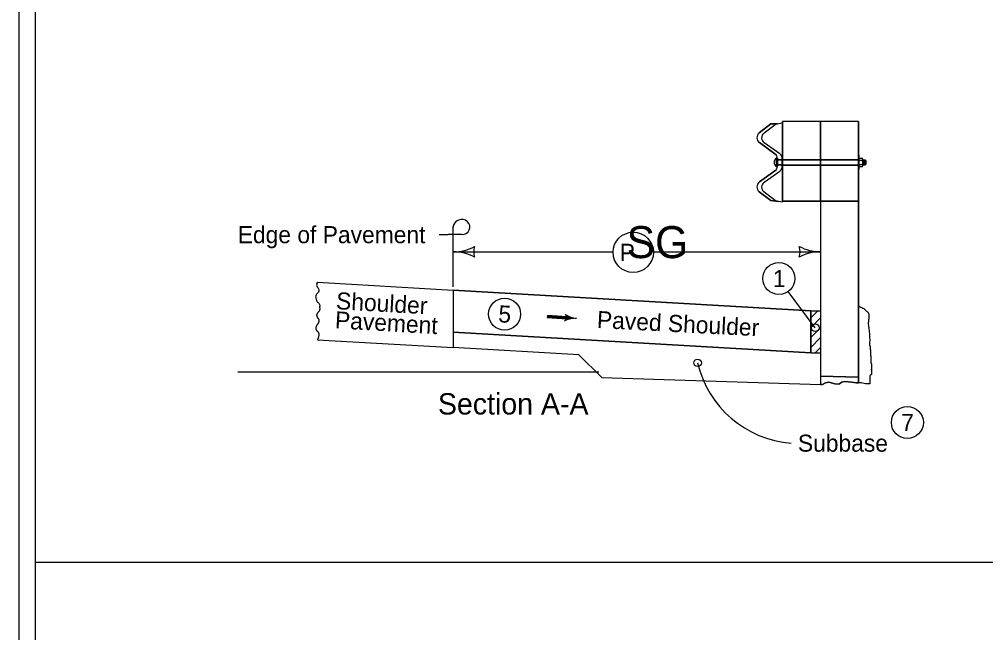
# Model space of a CAD drawing. Extents: x 9538 to 81668, y 7600 to 11751.
# Drawn here: x 17333 to 18239, y 8774 to 9349 of the extents above; entities that cross this region are included whole.
import ezdxf

# ---------------------------------------------------------------- set-up
doc = ezdxf.new("R2010")
doc.units = 0
for name, color, linetype in [('Default', 7, 'Continuous'), ('DsnShtMinorGrid13', 7, 'Continuous'), ('DsnShtMinorGrid14', 7, 'Continuous'), ('dsnStdCells', 7, 'Continuous'), ('dsnStdDimension', 7, 'Continuous'), ('dsnStdNameDate', 7, 'Continuous'), ('dsnStdNote', 7, 'Continuous'), ('dsnStdShading', 7, 'Continuous'), ('dsnStdTable', 7, 'Continuous')]:
    doc.layers.add(name, color=color, linetype=linetype)

msp = doc.modelspace()

# ---------------------------------------------------------------- linework, layer by layer
at = {"layer": 'Default'}
msp.add_lwpolyline([(17332.53, 9944.02), (20467.54, 9944.02), (20467.54, 7924.02), (17332.53, 7924.02)], close=True, dxfattribs=at)
at = {"layer": 'DsnShtMinorGrid13'}
for centre, radius in [((18044.8, 9106.23), 15), ((17787.59, 9072.86), 15), ((18078.92, 9060.11), 3.58), ((18165.24, 8971.18), 15)]:
    msp.add_circle(centre, radius, dxfattribs=at)
at = {"layer": 'DsnShtMinorGrid14'}
msp.add_circle((17968.61, 9027.15), 3.54, dxfattribs=at)
at = {"layer": 'dsnStdCells'}
for p, q in [((18026.57, 9233.67), (18041.08, 9223.26)), ((18041.08, 9207.18), (18026.57, 9196.77))]:
    msp.add_line(p, q, dxfattribs=at)
for points in [[(18083.86, 9217.88), (18083.86, 9253.55), (18048.31, 9253.55), (18048.31, 9217.88), (18048.31, 9217.88), (18083.86, 9217.88)], [(18119.41, 9217.88), (18119.41, 9221.88), (18119.41, 9253.55), (18083.86, 9253.55), (18083.86, 9217.88), (18119.41, 9217.88)], [(18030.82, 9242.57), (18030.8, 9242.56), (18041.58, 9250.97), (18043.47, 9251.3), (18037.14, 9251.19), (18026.37, 9242.79)], [(18045.52, 9223.04), (18045.55, 9223.02), (18030.98, 9233.48), (18031.01, 9233.45)], [(18043.47, 9218.63), (18043.47, 9217.55), (18047.92, 9217.55), (18047.92, 9218.41), (18047.92, 9218.41)], [(18048.31, 9217.55), (18048.31, 9212.88), (18048.32, 9212.88), (18083.86, 9212.88), (18083.86, 9217.55), (18048.31, 9217.55), (18048.31, 9217.55)], [(18119.41, 9212.88), (18119.41, 9217.55), (18083.86, 9217.55), (18083.86, 9212.88), (18119.41, 9212.88)], [(18031.01, 9196.55), (18030.98, 9196.53), (18045.55, 9206.99), (18045.52, 9206.96)], [(18047.92, 9211.6), (18047.92, 9211.6), (18047.92, 9212.88), (18043.47, 9212.88), (18043.47, 9211.82), (18043.47, 9212.88), (18043.47, 9212.88), (18043.47, 9211.82)], [(18048.31, 9212.55), (18048.31, 9178.9), (18083.86, 9178.9), (18083.86, 9212.55), (18048.31, 9212.55)], [(18119.41, 9178.9), (18119.41, 9208.55), (18119.41, 9212.55), (18083.86, 9212.55), (18083.86, 9178.9), (18119.41, 9178.9)], [(18026.37, 9187.65), (18037.14, 9179.25), (18044.24, 9178.56), (18041.58, 9179.03), (18030.8, 9187.44), (18030.82, 9187.43)], [(18119.41, 9013.57), (18119.41, 9178.9), (18083.86, 9178.9), (18083.86, 9075.94), (18083.86, 9069.25), (18083.86, 9069.25), (18083.86, 9069.25), (18083.86, 9060.02), (18083.86, 9060.02), (18083.86, 9060.02), (18083.86, 9050.88), (18083.86, 9050.88), (18083.86, 9050.88), (18083.86, 9043.95), (18083.86, 9014.73), (18119.41, 9013.57)], [(18119.41, 9013.57), (18083.86, 9014.73), (18083.86, 9006.67), (18085.67, 9006.92), (18088.43, 9008.51), (18091.71, 9009.04), (18097.33, 9007.45), (18101.04, 9007.24), (18103.69, 9009.04), (18106.76, 9009.68), (18113.02, 9008.94), (18117.26, 9008.51), (18119.41, 9008.51), (18119.41, 9013.57)]]:
    msp.add_lwpolyline(points, dxfattribs=at)
msp.add_lwpolyline([(18047.92, 9217.55), (18043.47, 9217.55), (18043.47, 9214.09), (18043.47, 9215.22), (18043.47, 9212.88), (18047.92, 9212.88)], close=True, dxfattribs=at)
for centre, start, end in [((18029.85, 9238.31), 127.75002, 234.69086), ((18034.29, 9238.09), 127.75002, 234.69086), ((18037.8, 9218.63), 0, 54.69099), ((18042.24, 9218.41), 0, 54.69099), ((18037.8, 9211.82), 305.30901, 0), ((18042.24, 9211.6), 305.30901, 0), ((18029.85, 9192.14), 125.30914, 232.24998), ((18034.29, 9191.92), 125.30914, 232.24998)]:
    msp.add_arc(centre, 5.68, start, end, dxfattribs=at)
at = {"layer": 'dsnStdDimension'}
for p, q in [((17739.47, 9131.19), (17889.3, 9131.19)), ((17927.15, 9131.34), (18083.86, 9131.34))]:
    msp.add_line(p, q, dxfattribs=at)
msp.add_circle((17908.23, 9130.78), 18.93, dxfattribs=at)
for centre, radius, start, end in [((17739.47, 9173.69), 42.5, 270, 298.07249), ((17775.11, 9131.19), 16.42, 162.26665, 197.73335), ((18048.22, 9131.34), 16.42, 342.26665, 17.73335), ((18083.86, 9173.84), 42.5, 241.92751, 270), ((17739.47, 9088.69), 42.5, 61.92751, 90), ((18083.86, 9088.84), 42.5, 90, 118.07249), ((18063.84, 9049.27), 97.76, 193.07698, 265.55799)]:
    msp.add_arc(centre, radius, start, end, dxfattribs=at)
at = {"layer": 'dsnStdNameDate'}
for p, q in [((18078.92, 9060.11), (18053.54, 9094.04)), ((19503.11, 8840.02), (17347.53, 8840.02))]:
    msp.add_line(p, q, dxfattribs=at)
at = {"layer": 'dsnStdNote'}
for p, q in [((17739.47, 9134.51), (17739.47, 9155.37)), ((17726.1, 9147.35), (17734.78, 9147.35)), ((17747.28, 9147.35), (17734.78, 9147.35)), ((17739.47, 9098.57), (17739.47, 9134.51)), ((17845.85, 9069.47), (17827.65, 9070.52)), ((17845.75, 9068.53), (17845.75, 9068.53)), ((17845.87, 9070.47), (17845.87, 9070.47))]:
    msp.add_line(p, q, dxfattribs=at)
for points in [[(17845.88, 9070.41), (17827.71, 9071.46), (17827.58, 9069.58), (17845.75, 9068.53), (17845.8, 9070.14), (17827.93, 9071.23), (17827.88, 9069.74), (17845.37, 9068.79), (17845.49, 9069.91), (17828.17, 9070.97), (17828.14, 9069.97), (17845.15, 9068.99), (17845.25, 9069.69), (17828.36, 9070.75), (17828.34, 9070.19), (17844.94, 9069.25)], [(17845.48, 9071.66), (17846.17, 9070.5), (17846.15, 9068.85), (17845.39, 9067.45), (17848.14, 9068.32), (17851.34, 9068.97), (17852.24, 9069.1), (17849.99, 9069.65), (17846.77, 9070.88), (17845.82, 9071.41), (17845.95, 9067.9), (17850.89, 9069.12), (17846.25, 9070.7), (17846.27, 9068.28), (17849.67, 9069.21), (17846.67, 9070.07), (17846.43, 9068.69), (17848.59, 9069.19), (17847.01, 9069.7), (17846.87, 9069.04), (17847.66, 9069.2)]]:
    msp.add_lwpolyline(points, dxfattribs=at)
for centre, major_axis, start_param, end_param in [((17747.28, 9154.49), (-7.81, 0), 1.570796, 6.283185), ((17842.08, 9069.68), (3.88, 0), 5.202895, 7.237436), ((17857.15, 9089.11), (-22.17, 0), 0.954258, 1.478381), ((17854.36, 9048.69), (22.17, 0), 1.537172, 2.061295)]:
    msp.add_ellipse(centre, major_axis=major_axis, ratio=0.913811, start_param=start_param, end_param=end_param, dxfattribs=at)
at = {"layer": 'dsnStdShading'}
msp.add_line((17347.53, 9929.02), (17347.53, 8319.02), dxfattribs=at)
at = {"layer": 'dsnStdTable'}
for p, q in [((18041.58, 9250.97), (18047.92, 9252.09)), ((18119.41, 9253.55), (18048.31, 9253.55)), ((18048.31, 9178.9), (18048.31, 9253.55)), ((18083.86, 9178.9), (18083.86, 9253.55)), ((18119.41, 9253.55), (18119.41, 9008.51)), ((18026.37, 9242.79), (18037.14, 9251.19)), ((18030.8, 9242.56), (18041.58, 9250.97)), ((18037.14, 9251.19), (18043.47, 9251.3)), ((18041.08, 9223.26), (18026.57, 9233.67)), ((18045.55, 9223.02), (18030.98, 9233.48)), ((18042.7, 9211.15), (18042.7, 9219.24)), ((18042.7, 9217.55), (18048.13, 9217.55)), ((18043.47, 9211.82), (18043.47, 9218.63)), ((18043.64, 9217.55), (18048.31, 9217.55)), ((18047.92, 9215), (18047.92, 9218.41)), ((18048.31, 9217.88), (18119.41, 9217.88)), ((18048.31, 9217.55), (18119.41, 9217.55)), ((18119.41, 9221.85), (18120.09, 9221.85)), ((18120.09, 9208.52), (18120.09, 9221.85)), ((18120.09, 9219.23), (18123.05, 9219.23)), ((18120.09, 9217.2), (18123.05, 9217.2)), ((18123.42, 9212.15), (18123.42, 9218.21)), ((18123.42, 9217.52), (18125.79, 9217.52)), ((18124.31, 9217.52), (18124.31, 9212.85)), ((18125.05, 9217.52), (18125.05, 9212.85)), ((18125.79, 9217.52), (18126.24, 9216.98)), ((18125.79, 9217.52), (18125.79, 9212.85)), ((18126.24, 9216.98), (18126.24, 9213.39)), ((18026.57, 9196.77), (18041.08, 9207.18)), ((18030.98, 9196.53), (18045.55, 9206.99)), ((18042.7, 9212.88), (18048.31, 9212.88)), ((18043.47, 9211.82), (18043.47, 9215.22)), ((18043.47, 9215.22), (18043.47, 9211.82)), ((18047.92, 9211.6), (18047.92, 9215)), ((18047.92, 9215), (18047.92, 9211.6)), ((18048.31, 9212.55), (18119.41, 9212.55)), ((18048.32, 9212.88), (18119.41, 9212.88)), ((18119.41, 9208.52), (18120.09, 9208.52)), ((18120.09, 9213.16), (18123.05, 9213.16)), ((18120.09, 9211.14), (18123.05, 9211.14)), ((18123.42, 9212.85), (18125.79, 9212.85)), ((18126.24, 9213.39), (18125.79, 9212.85)), ((18037.14, 9179.25), (18026.37, 9187.65)), ((18041.58, 9179.03), (18030.8, 9187.44)), ((18044.24, 9178.56), (18037.14, 9179.25)), ((18047.92, 9177.92), (18041.58, 9179.03)), ((18083.86, 9178.9), (18048.31, 9178.9)), ((18083.86, 9178.9), (18083.86, 9006.67)), ((17612, 9102.84), (17739.47, 9095.43)), ((17739.47, 9095.43), (17739.47, 9041.42)), ((17739.47, 9095.43), (18074.61, 9075.94)), ((18074.61, 9075.94), (17739.47, 9095.43)), ((17739.47, 9095.43), (17739.47, 9055.83)), ((18074.61, 9069.2), (18081.35, 9075.94)), ((18074.61, 9069.2), (18081.35, 9075.94)), ((18074.61, 9069.2), (18081.35, 9075.94)), ((18074.61, 9069.2), (18081.35, 9075.94)), ((18074.61, 9075.94), (18083.84, 9075.94)), ((18074.61, 9075.94), (18074.61, 9036.51)), ((18074.61, 9036.51), (18074.61, 9075.94)), ((18074.61, 9060.01), (18083.84, 9069.25)), ((18074.61, 9060.01), (18083.84, 9069.25)), ((18074.61, 9060.01), (18083.84, 9069.25)), ((18074.61, 9060.01), (18083.84, 9069.25)), ((18129.45, 9069.17), (18129.45, 9069.17)), ((18074.61, 9036.51), (17739.47, 9055.83)), ((17739.47, 9055.83), (18074.61, 9036.51)), ((18074.61, 9050.78), (18083.84, 9060.02)), ((18074.61, 9050.78), (18083.84, 9060.02)), ((18074.61, 9050.78), (18083.84, 9060.02)), ((18074.61, 9050.78), (18083.84, 9060.02)), ((17612.04, 9048.83), (17739.47, 9041.42)), ((18074.61, 9041.56), (18083.84, 9050.79)), ((17857.31, 9034.62), (17739.47, 9041.42)), ((17857.31, 9034.62), (17878.64, 9013.41)), ((18074.61, 9036.51), (18083.84, 9036.51)), ((18078.7, 9036.51), (18083.84, 9041.65)), ((17537.41, 9018.58), (17875.92, 9018.58)), ((17878.64, 9013.41), (18083.86, 9006.67))]:
    msp.add_line(p, q, dxfattribs=at)
for points in [[(18123.12, 9217.21), (18123.19, 9217.25), (18123.26, 9217.35), (18123.35, 9217.57), (18123.4, 9217.86), (18123.41, 9215.91), (18123.35, 9216.43), (18123.29, 9216.8), (18123.18, 9217.12), (18123.12, 9217.21), (18123.17, 9217.21), (18123.28, 9217.36), (18123.36, 9217.59), (18123.39, 9217.74), (18123.39, 9216.2), (18123.32, 9216.7), (18123.26, 9216.96), (18123.15, 9217.18), (18123.19, 9217.2), (18123.32, 9217.41), (18123.36, 9217.57), (18123.37, 9216.46), (18123.18, 9217.17), (18123.35, 9217.45), (18123.35, 9216.6), (18123.2, 9217.16), (18123.33, 9217.38), (18123.33, 9216.74), (18123.22, 9217.14), (18123.31, 9217.32), (18123.31, 9216.9), (18123.24, 9217.13), (18123.29, 9217.25), (18123.3, 9217.04), (18123.27, 9217.11), (18123.28, 9217.16)], [(18123.4, 9212.48), (18123.36, 9212.74), (18123.31, 9212.92), (18123.22, 9213.07), (18123.11, 9213.17), (18123.18, 9213.26), (18123.27, 9213.49), (18123.33, 9213.8), (18123.41, 9214.55), (18123.4, 9212.47), (18123.39, 9212.62), (18123.34, 9212.83), (18123.27, 9213.04), (18123.15, 9213.15), (18123.19, 9213.24), (18123.25, 9213.39), (18123.35, 9213.89), (18123.39, 9214.27), (18123.39, 9212.67), (18123.36, 9212.79), (18123.31, 9212.95), (18123.18, 9213.15), (18123.24, 9213.32), (18123.32, 9213.66), (18123.37, 9213.98), (18123.36, 9212.82), (18123.32, 9212.95), (18123.21, 9213.14), (18123.26, 9213.36), (18123.31, 9213.62), (18123.35, 9213.79), (18123.35, 9212.93), (18123.29, 9213.03), (18123.24, 9213.15), (18123.33, 9213.61), (18123.32, 9213.01), (18123.26, 9213.14), (18123.31, 9213.44), (18123.31, 9213.08), (18123.27, 9213.15), (18123.29, 9213.25), (18123.29, 9213.18)], [(18129.93, 9045.33), (18129.87, 9045.06), (18129.87, 9044.86), (18129.87, 9044.67), (18129.87, 9044.47), (18129.87, 9044.28), (18129.87, 9044.08), (18129.87, 9043.79), (18129.87, 9043.59), (18129.97, 9043.3), (18130.06, 9043.01), (18130.26, 9042.81), (18130.26, 9042.62), (18130.36, 9042.42), (18130.36, 9042.23), (18130.36, 9042.03), (18130.45, 9041.93), (18130.45, 9041.74), (18130.45, 9041.54), (18130.45, 9041.35), (18130.45, 9041.15), (18130.45, 9040.96), (18130.45, 9040.66), (18130.45, 9040.37), (18130.45, 9040.17), (18130.45, 9039.88), (18130.45, 9039.69), (18130.45, 9039.49), (18130.55, 9039.39), (18130.55, 9039.2), (18130.55, 9039), (18130.55, 9038.81), (18130.55, 9038.61), (18130.55, 9038.42), (18130.55, 9038.22), (18130.55, 9038.02), (18130.55, 9037.83), (18130.55, 9037.63), (18130.55, 9037.44), (18130.55, 9037.24), (18130.55, 9037.05), (18130.55, 9036.85), (18130.55, 9036.66), (18130.55, 9036.46), (18130.55, 9036.27), (18130.55, 9036.07), (18130.55, 9035.88), (18130.65, 9035.78), (18130.65, 9035.58), (18130.65, 9035.39), (18130.75, 9035.29), (18130.75, 9035.09), (18130.75, 9034.9), (18130.85, 9034.8), (18130.85, 9034.61), (18130.85, 9034.41), (18130.85, 9034.21), (18130.85, 9033.92), (18130.94, 9033.63), (18130.94, 9033.43), (18130.94, 9033.24), (18130.94, 9033.04), (18130.94, 9032.85), (18130.94, 9032.65), (18130.94, 9032.46), (18130.94, 9032.26), (18130.94, 9032.06), (18130.94, 9031.87), (18130.94, 9031.67), (18130.94, 9031.48), (18130.94, 9031.28), (18130.94, 9031.09), (18130.94, 9030.89), (18130.94, 9030.7), (18130.94, 9030.5), (18130.94, 9030.31), (18130.94, 9030.11), (18130.94, 9029.92), (18130.94, 9029.72), (18130.94, 9029.52), (18130.94, 9029.33), (18130.94, 9029.13), (18130.94, 9028.94), (18130.94, 9028.74), (18130.94, 9028.55), (18130.94, 9028.35), (18130.94, 9028.16), (18130.94, 9027.96), (18131.04, 9027.86), (18131.04, 9027.57), (18131.04, 9027.37), (18131.14, 9027.18), (18131.24, 9026.89), (18131.24, 9026.69), (18131.33, 9026.59), (18131.33, 9026.4), (18131.43, 9026.3), (18131.53, 9026.2), (18131.53, 9026.01), (18131.53, 9025.81), (18131.53, 9025.62), (18131.63, 9025.52), (18131.63, 9025.32), (18131.63, 9025.13), (18131.63, 9024.93), (18131.63, 9024.74), (18131.63, 9024.54), (18131.63, 9024.35), (18131.63, 9024.15), (18131.63, 9023.96), (18131.63, 9023.76), (18131.63, 9023.56), (18131.63, 9023.37), (18131.63, 9023.17), (18131.63, 9022.98), (18131.63, 9022.78), (18131.63, 9022.59), (18131.63, 9022.39), (18131.63, 9022.2), (18131.63, 9022), (18131.63, 9021.81), (18131.63, 9021.61), (18131.63, 9021.42), (18131.63, 9021.22), (18131.63, 9021.02), (18131.63, 9020.83), (18131.63, 9020.63), (18131.63, 9020.63), (18131.63, 9020.93), (18131.63, 9021.12), (18131.63, 9021.32), (18131.63, 9021.12), (18131.63, 9020.93), (18131.63, 9020.73), (18131.63, 9020.54), (18131.63, 9020.34), (18131.63, 9020.14), (18131.63, 9019.95), (18131.63, 9019.75), (18131.63, 9019.56), (18131.63, 9019.36), (18131.63, 9019.17), (18131.63, 9018.97), (18131.63, 9018.78), (18131.63, 9018.58), (18131.63, 9018.39), (18131.53, 9018.29), (18131.53, 9018.09), (18131.53, 9017.9), (18131.53, 9017.7), (18131.53, 9017.51), (18131.53, 9017.31), (18131.53, 9017.12), (18131.53, 9016.92), (18131.53, 9016.73), (18131.53, 9016.53), (18131.53, 9016.33), (18131.43, 9016.24), (18131.33, 9016.04), (18131.24, 9015.94), (18131.14, 9015.85), (18131.04, 9015.75), (18130.85, 9015.65), (18130.65, 9015.65), (18130.55, 9015.55), (18130.45, 9015.46), (18130.36, 9015.36), (18130.16, 9015.26), (18130.06, 9015.16), (18130.06, 9014.97), (18129.97, 9014.87), (18129.97, 9014.67), (18129.97, 9014.48), (18129.97, 9014.28), (18129.97, 9007.46)], [(18130.1, 9007.47), (18125.95, 9007.35), (18121.81, 9008.51), (18117.26, 9008.51), (18113.02, 9008.94), (18106.76, 9009.68), (18103.69, 9009.04), (18101.04, 9007.24), (18097.33, 9007.45), (18091.71, 9009.04), (18088.43, 9008.51), (18085.67, 9006.92), (18083.86, 9006.67)]]:
    msp.add_lwpolyline(points, dxfattribs=at)
msp.add_circle((17787.59, 9072.86), 15, dxfattribs=at)
for centre, radius, start, end in [((18029.85, 9238.31), 5.68, 127.75002, 234.69086), ((18034.29, 9238.09), 5.68, 127.75002, 234.69086), ((18044.77, 9215.2), 4.54, 117.20289, 242.8461), ((18037.8, 9218.63), 5.68, 360, 54.69099), ((18042.24, 9218.41), 5.68, 360, 54.69099), ((18037.8, 9211.82), 5.68, 305.30901, 0), ((18042.24, 9211.6), 5.68, 305.30901, 0), ((18029.85, 9192.14), 5.68, 125.30914, 232.24998), ((18034.29, 9191.92), 5.68, 125.30914, 232.24998)]:
    msp.add_arc(centre, radius, start, end, dxfattribs=at)
for centre in [(18123.05, 9218.21), (18123.05, 9212.15)]:
    msp.add_ellipse(centre, major_axis=(0, -1.01), ratio=0.362258, start_param=6.283156, end_param=9.424748, dxfattribs=at)
for points in [[(17612, 9102.84), (17611.5, 9099.24), (17612.54, 9097.73), (17613.41, 9095.44), (17612.8, 9093.38), (17610.9, 9091), (17610.38, 9089.1), (17610.9, 9086.8), (17611.76, 9084.43), (17612.8, 9083.72), (17614.19, 9081.18), (17614.18, 9080.34)], [(17612.22, 9063.23), (17612.43, 9063.48), (17612.63, 9063.74), (17612.98, 9064.3), (17613.26, 9064.89), (17613.37, 9065.19), (17613.47, 9065.51), (17613.61, 9066.13), (17613.65, 9066.75), (17613.61, 9067.34), (17613.55, 9067.61), (17613.51, 9067.75), (17613.47, 9067.88), (17613.26, 9068.26), (17612.97, 9068.62), (17612.68, 9068.99), (17612.43, 9069.38), (17612.29, 9069.67), (17612.15, 9069.95), (17611.89, 9070.52), (17611.69, 9071.09), (17611.61, 9071.38), (17611.56, 9071.68), (17611.55, 9071.81), (17611.55, 9071.94), (17611.7, 9072.71), (17611.91, 9073.23), (17612.17, 9073.74), (17612.61, 9074.38), (17613.13, 9074.92), (17613.64, 9075.47), (17613.87, 9075.78), (17614.07, 9076.12), (17614.28, 9076.59), (17614.44, 9077.06), (17614.54, 9077.54), (17614.57, 9077.78), (17614.58, 9077.9), (17614.59, 9078.02), (17614.55, 9078.53), (17614.39, 9079.04), (17614.35, 9079.17), (17614.29, 9079.29), (17614.24, 9079.42), (17614.22, 9079.55), (17614.18, 9080.34)], [(18129.93, 9045.33), (18130.25, 9048.24), (18130.03, 9053.1), (18129.58, 9058.85), (18128.92, 9063.27), (18129.14, 9066.59), (18129.58, 9070.79), (18128.92, 9073.89), (18126.71, 9075.88), (18124.72, 9077.65), (18122.51, 9078.75), (18120.3, 9080.08), (18119.41, 9080.74)], [(17612.22, 9063.23), (17612, 9062.99), (17611.75, 9062.76), (17611.52, 9062.52), (17611.34, 9062.25), (17611.2, 9061.97), (17611.06, 9061.68), (17610.8, 9061.11), (17610.68, 9060.83), (17610.59, 9060.54), (17610.52, 9060.25), (17610.49, 9060.1), (17610.47, 9059.95), (17610.48, 9059.44), (17610.61, 9058.92), (17610.82, 9058.4), (17611.08, 9057.89), (17611.52, 9057.26), (17612.04, 9056.71), (17612.55, 9056.16), (17612.78, 9055.86), (17612.98, 9055.52), (17613.39, 9054.57), (17613.49, 9054.1), (17613.5, 9053.62), (17613.47, 9053.33), (17613.42, 9053.04), (17613.37, 9052.75), (17613.3, 9052.47), (17612.98, 9051.32), (17612.8, 9050.71), (17612.61, 9050.11), (17612.39, 9049.52), (17612.26, 9049.23), (17612.12, 9048.94), (17612.04, 9048.83)]]:
    msp.add_spline(points, degree=3, dxfattribs=at)

# ---------------------------------------------------------------- texts
at = {"layer": 'DsnShtMinorGrid13'}
for s, p in [('1', (18039.18, 9098.23)), ('7', (18159.53, 8963.18))]:
    msp.add_text(s, height=16, dxfattribs=at).set_placement(p)
msp.add_text('5', height=16, rotation=356.69973, dxfattribs=at).set_placement((17781.37, 9065.2))
at = {"layer": 'dsnStdDimension'}
for s, height, p in [('SG', 30, (17901.94, 9125.34)), ('P', 16, (17895.51, 9122.78))]:
    msp.add_text(s, height=height, dxfattribs=at).set_placement(p)
at = {"layer": 'dsnStdNote'}
for s, height, p in [('Edge of Pavement', 16, (17537.34, 9139.35)), ('Section A-A', 20, (17725.04, 8978.66)), ('Subbase', 16, (18062.62, 8943.8))]:
    msp.add_text(s, height=height, dxfattribs=at).set_placement(p)
for s, rotation, p in [('Shoulder', 356.73462, (17629.23, 9077.5)), ('Pavement', 356.73462, (17628.2, 9059.53)), ('Paved Shoulder ', 357.0678, (17873.87, 9059.83))]:
    msp.add_text(s, height=16, rotation=rotation, dxfattribs=at).set_placement(p)

doc.saveas('drawing.dxf')
